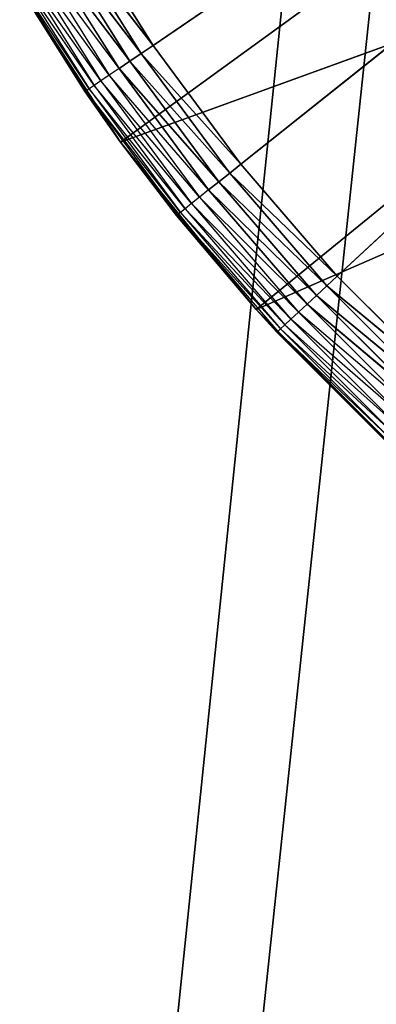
# Model space of a CAD drawing. Extents: x 0.05 to 8.85, y 0.05 to 8.85.
# Tile 329 of 656: x 0.77 to 0.86, y 7.2 to 7.44. Entities that reach past the tile are written whole.
import ezdxf

# ---------------------------------------------------------------- set-up
doc = ezdxf.new("R2010")
doc.units = 0
doc.header["$LTSCALE"] = 2.54
doc.layers.get('0').update_dxf_attribs({"color": 13, "linetype": 'CONTINUOUS'})

# ---------------------------------------------------------------- blocks, each defined once
blk = doc.blocks.new('SZCZOTKA_DO_WC_BEZ_POKRYWK')
at = {"color": 0}
for p, q in [((1.20123, 7.69916, 5.35), (0.80464, 7.42876, 5.35)), ((1.20123, 7.69916, 5.35), (0.80464, 7.42876, 5.35)), ((0.82595, 7.39988, 5.35), (1.20123, 7.69916, 5.35)), ((0.82595, 7.39988, 5.35), (1.20123, 7.69916, 5.35)), ((0.84937, 7.37267, 5.35), (1.20123, 7.69916, 5.35)), ((0.84937, 7.37267, 5.35), (1.20123, 7.69916, 5.35)), ((0.07623, 0.07416, 5.55), (0.85655, 7.63838, 5.55)), ((0.07623, 0.07416, 5.55), (0.85655, 7.63838, 5.55)), ((0.87234, 7.57945, 5.55), (0.07623, 0.07416, 5.55)), ((0.87234, 7.57945, 5.55), (0.07623, 0.07416, 5.55)), ((0.87234, 7.57945, 5.65), (0.07623, 0.07416, 5.65)), ((0.87234, 7.57945, 5.65), (0.07623, 0.07416, 5.65)), ((0.79672, 7.40526, 5.55), (0.91807, 7.49343, 5.55)), ((0.79672, 7.40526, 5.55), (0.91807, 7.49343, 5.55)), ((0.80464, 7.42876, 5.35), (0.78554, 7.45916, 5.35)), ((0.80464, 7.42876, 5.35), (0.78554, 7.45916, 5.35)), ((0.79672, 7.40526, 5.55), (0.94609, 7.45956, 5.55)), ((0.79672, 7.40526, 5.55), (0.94609, 7.45956, 5.55)), ((0.82966, 7.36459, 5.55), (0.94609, 7.45956, 5.55)), ((0.82966, 7.36459, 5.55), (0.94609, 7.45956, 5.55)), ((0.78253, 7.45742, 5.3503), (0.80177, 7.42681, 5.3503)), ((0.80464, 7.42876, 5.35), (0.78253, 7.45742, 5.3503)), ((0.80464, 7.42876, 5.35), (0.78253, 7.45742, 5.3503)), ((0.78253, 7.45742, 5.3503), (0.80177, 7.42681, 5.3503)), ((0.79898, 7.42491, 5.35121), (0.77688, 7.45416, 5.35268)), ((0.79898, 7.42491, 5.35121), (0.77688, 7.45416, 5.35268)), ((0.77688, 7.45416, 5.35268), (0.79637, 7.42313, 5.35268)), ((0.77961, 7.45574, 5.35121), (0.79898, 7.42491, 5.35121)), ((0.80177, 7.42681, 5.3503), (0.77961, 7.45574, 5.35121)), ((0.80177, 7.42681, 5.3503), (0.77961, 7.45574, 5.35121)), ((0.77961, 7.45574, 5.35121), (0.79898, 7.42491, 5.35121)), ((0.77227, 7.4515, 5.35714), (0.79198, 7.42013, 5.35714)), ((0.79401, 7.42152, 5.35468), (0.77227, 7.4515, 5.35714)), ((0.7744, 7.45273, 5.35468), (0.79401, 7.42152, 5.35468)), ((0.79637, 7.42313, 5.35268), (0.7744, 7.45273, 5.35468)), ((0.76822, 7.44916, 5.37), (0.78836, 7.41767, 5.36653)), ((0.76822, 7.44916, 5.37), (0.78811, 7.4175, 5.37)), ((0.78811, 7.4175, 5.37), (0.76822, 7.44916, 5.55)), ((0.78811, 7.4175, 5.37), (0.76822, 7.44916, 5.55)), ((0.79672, 7.40526, 5.55), (0.76822, 7.44916, 5.55)), ((0.79672, 7.40526, 5.55), (0.76822, 7.44916, 5.55)), ((0.76848, 7.44931, 5.36653), (0.78836, 7.41767, 5.36653)), ((0.78911, 7.41818, 5.36316), (0.76848, 7.44931, 5.36653)), ((0.76926, 7.44976, 5.36316), (0.78911, 7.41818, 5.36316)), ((0.79032, 7.41901, 5.36), (0.76926, 7.44976, 5.36316)), ((0.77054, 7.4505, 5.36), (0.79032, 7.41901, 5.36)), ((0.79198, 7.42013, 5.35714), (0.77054, 7.4505, 5.36)), ((0.80464, 7.42876, 5.35), (0.80177, 7.42681, 5.3503)), ((0.80464, 7.42876, 5.35), (0.80177, 7.42681, 5.3503)), ((0.82595, 7.39988, 5.35), (0.80464, 7.42876, 5.35)), ((0.82595, 7.39988, 5.35), (0.80464, 7.42876, 5.35)), ((0.82966, 7.36459, 5.55), (0.97813, 7.42948, 5.55)), ((0.82966, 7.36459, 5.55), (0.97813, 7.42948, 5.55)), ((0.79898, 7.42491, 5.35121), (0.79637, 7.42313, 5.35268)), ((0.79898, 7.42491, 5.35121), (0.79637, 7.42313, 5.35268)), ((0.80177, 7.42681, 5.3503), (0.79898, 7.42491, 5.35121)), ((0.80177, 7.42681, 5.3503), (0.79898, 7.42491, 5.35121)), ((0.79898, 7.42491, 5.35121), (0.8206, 7.39562, 5.35121)), ((0.82324, 7.39772, 5.3503), (0.79898, 7.42491, 5.35121)), ((0.82324, 7.39772, 5.3503), (0.79898, 7.42491, 5.35121)), ((0.79898, 7.42491, 5.35121), (0.8206, 7.39562, 5.35121)), ((0.80177, 7.42681, 5.3503), (0.82324, 7.39772, 5.3503)), ((0.82595, 7.39988, 5.35), (0.80177, 7.42681, 5.3503)), ((0.82595, 7.39988, 5.35), (0.80177, 7.42681, 5.3503)), ((0.80177, 7.42681, 5.3503), (0.82324, 7.39772, 5.3503)), ((0.79637, 7.42313, 5.35268), (0.79401, 7.42152, 5.35468)), ((0.8206, 7.39562, 5.35121), (0.79637, 7.42313, 5.35268)), ((0.8206, 7.39562, 5.35121), (0.79637, 7.42313, 5.35268)), ((0.79637, 7.42313, 5.35268), (0.81813, 7.39365, 5.35268)), ((0.79198, 7.42013, 5.35714), (0.79032, 7.41901, 5.36)), ((0.79401, 7.42152, 5.35468), (0.79198, 7.42013, 5.35714)), ((0.79198, 7.42013, 5.35714), (0.81397, 7.39033, 5.35714)), ((0.8159, 7.39187, 5.35468), (0.79198, 7.42013, 5.35714)), ((0.79401, 7.42152, 5.35468), (0.8159, 7.39187, 5.35468)), ((0.81813, 7.39365, 5.35268), (0.79401, 7.42152, 5.35468)), ((0.78811, 7.4175, 5.37), (0.78836, 7.41767, 5.36653)), ((0.78911, 7.41818, 5.36316), (0.78836, 7.41767, 5.36653)), ((0.79672, 7.40526, 5.37), (0.78836, 7.41767, 5.36653)), ((0.78836, 7.41767, 5.36653), (0.81055, 7.3876, 5.36653)), ((0.81126, 7.38816, 5.36316), (0.78836, 7.41767, 5.36653)), ((0.79032, 7.41901, 5.36), (0.78911, 7.41818, 5.36316)), ((0.78911, 7.41818, 5.36316), (0.81126, 7.38816, 5.36316)), ((0.81241, 7.38908, 5.36), (0.78911, 7.41818, 5.36316)), ((0.79032, 7.41901, 5.36), (0.81241, 7.38908, 5.36)), ((0.81397, 7.39033, 5.35714), (0.79032, 7.41901, 5.36)), ((0.78811, 7.4175, 5.37), (0.79672, 7.40526, 5.55)), ((0.78811, 7.4175, 5.37), (0.79672, 7.40526, 5.55)), ((0.78811, 7.4175, 5.37), (0.79672, 7.40526, 5.37)), ((0.81055, 7.3876, 5.36653), (0.79672, 7.40526, 5.37)), ((0.82966, 7.36459, 5.55), (0.79672, 7.40526, 5.55)), ((0.79672, 7.40526, 5.55), (0.81031, 7.38741, 5.37)), ((0.79672, 7.40526, 5.55), (0.81031, 7.38741, 5.37)), ((0.79672, 7.40526, 5.55), (0.79672, 7.40526, 5.37)), ((0.79672, 7.40526, 5.37), (0.81031, 7.38741, 5.37)), ((0.79672, 7.40526, 5.55), (0.79672, 7.40526, 5.37)), ((0.82966, 7.36459, 5.55), (0.79672, 7.40526, 5.55)), ((0.82595, 7.39988, 5.35), (0.82324, 7.39772, 5.3503)), ((0.82595, 7.39988, 5.35), (0.82324, 7.39772, 5.3503)), ((0.84937, 7.37267, 5.35), (0.82595, 7.39988, 5.35)), ((0.84937, 7.37267, 5.35), (0.82595, 7.39988, 5.35)), ((0.82324, 7.39772, 5.3503), (0.8206, 7.39562, 5.35121)), ((0.82324, 7.39772, 5.3503), (0.8206, 7.39562, 5.35121)), ((0.82324, 7.39772, 5.3503), (0.84682, 7.37031, 5.3503)), ((0.84937, 7.37267, 5.35), (0.82324, 7.39772, 5.3503)), ((0.84937, 7.37267, 5.35), (0.82324, 7.39772, 5.3503)), ((0.82324, 7.39772, 5.3503), (0.84682, 7.37031, 5.3503)), ((0.8206, 7.39562, 5.35121), (0.81813, 7.39365, 5.35268)), ((0.8206, 7.39562, 5.35121), (0.81813, 7.39365, 5.35268)), ((0.8206, 7.39562, 5.35121), (0.84435, 7.36802, 5.35121)), ((0.84682, 7.37031, 5.3503), (0.8206, 7.39562, 5.35121)), ((0.84682, 7.37031, 5.3503), (0.8206, 7.39562, 5.35121)), ((0.8206, 7.39562, 5.35121), (0.84435, 7.36802, 5.35121)), ((0.8159, 7.39187, 5.35468), (0.81397, 7.39033, 5.35714)), ((0.81813, 7.39365, 5.35268), (0.8159, 7.39187, 5.35468)), ((0.8159, 7.39187, 5.35468), (0.83994, 7.36393, 5.35468)), ((0.84203, 7.36587, 5.35268), (0.8159, 7.39187, 5.35468)), ((0.84435, 7.36802, 5.35121), (0.81813, 7.39365, 5.35268)), ((0.84435, 7.36802, 5.35121), (0.81813, 7.39365, 5.35268)), ((0.81813, 7.39365, 5.35268), (0.84203, 7.36587, 5.35268)), ((0.81241, 7.38908, 5.36), (0.81126, 7.38816, 5.36316)), ((0.81397, 7.39033, 5.35714), (0.81241, 7.38908, 5.36)), ((0.81241, 7.38908, 5.36), (0.83667, 7.36089, 5.36)), ((0.83813, 7.36225, 5.35714), (0.81241, 7.38908, 5.36)), ((0.81397, 7.39033, 5.35714), (0.83813, 7.36225, 5.35714)), ((0.83994, 7.36393, 5.35468), (0.81397, 7.39033, 5.35714)), ((0.81031, 7.38741, 5.37), (0.81055, 7.3876, 5.36653)), ((0.82966, 7.36459, 5.55), (0.81031, 7.38741, 5.37)), ((0.81031, 7.38741, 5.37), (0.82966, 7.36459, 5.37)), ((0.82966, 7.36459, 5.55), (0.81031, 7.38741, 5.37)), ((0.81126, 7.38816, 5.36316), (0.81055, 7.3876, 5.36653)), ((0.82966, 7.36459, 5.37), (0.81055, 7.3876, 5.36653)), ((0.81055, 7.3876, 5.36653), (0.83493, 7.35928, 5.36653)), ((0.83559, 7.35989, 5.36316), (0.81055, 7.3876, 5.36653)), ((0.81126, 7.38816, 5.36316), (0.83559, 7.35989, 5.36316)), ((0.83667, 7.36089, 5.36), (0.81126, 7.38816, 5.36316)), ((0.84937, 7.37267, 5.35), (0.84682, 7.37031, 5.3503)), ((0.84937, 7.37267, 5.35), (0.84682, 7.37031, 5.3503)), ((0.87475, 7.34729, 5.35), (0.84937, 7.37267, 5.35)), ((0.87475, 7.34729, 5.35), (0.84937, 7.37267, 5.35)), ((0.84682, 7.37031, 5.3503), (0.84435, 7.36802, 5.35121)), ((0.84682, 7.37031, 5.3503), (0.84435, 7.36802, 5.35121)), ((0.84682, 7.37031, 5.3503), (0.87239, 7.34475, 5.3503)), ((0.87475, 7.34729, 5.35), (0.84682, 7.37031, 5.3503)), ((0.87475, 7.34729, 5.35), (0.84682, 7.37031, 5.3503)), ((0.84682, 7.37031, 5.3503), (0.87239, 7.34475, 5.3503)), ((0.84435, 7.36802, 5.35121), (0.84203, 7.36587, 5.35268)), ((0.84435, 7.36802, 5.35121), (0.84203, 7.36587, 5.35268)), ((0.84435, 7.36802, 5.35121), (0.87009, 7.34228, 5.35121)), ((0.87239, 7.34475, 5.3503), (0.84435, 7.36802, 5.35121)), ((0.87239, 7.34475, 5.3503), (0.84435, 7.36802, 5.35121)), ((0.84435, 7.36802, 5.35121), (0.87009, 7.34228, 5.35121)), ((0.84203, 7.36587, 5.35268), (0.83994, 7.36393, 5.35468)), ((0.87009, 7.34228, 5.35121), (0.84203, 7.36587, 5.35268)), ((0.87009, 7.34228, 5.35121), (0.84203, 7.36587, 5.35268)), ((0.84203, 7.36587, 5.35268), (0.86795, 7.33996, 5.35268)), ((0.82966, 7.36459, 5.37), (0.83493, 7.35928, 5.36653)), ((0.82966, 7.36459, 5.37), (0.82966, 7.36459, 5.55)), ((0.82966, 7.36459, 5.37), (0.8347, 7.35907, 5.37)), ((0.8347, 7.35907, 5.37), (0.82966, 7.36459, 5.55)), ((0.82966, 7.36459, 5.37), (0.82966, 7.36459, 5.55)), ((0.8347, 7.35907, 5.37), (0.82966, 7.36459, 5.55)), ((0.86114, 7.33263, 5.37), (0.82966, 7.36459, 5.55)), ((0.86114, 7.33263, 5.37), (0.82966, 7.36459, 5.55)), ((0.86666, 7.32758, 5.55), (0.82966, 7.36459, 5.55)), ((0.86666, 7.32758, 5.55), (0.82966, 7.36459, 5.55)), ((0.83994, 7.36393, 5.35468), (0.83813, 7.36225, 5.35714)), ((0.83994, 7.36393, 5.35468), (0.866, 7.33787, 5.35468)), ((0.86795, 7.33996, 5.35268), (0.83994, 7.36393, 5.35468)), ((0.83667, 7.36089, 5.36), (0.83559, 7.35989, 5.36316)), ((0.83813, 7.36225, 5.35714), (0.83667, 7.36089, 5.36)), ((0.83667, 7.36089, 5.36), (0.86297, 7.33459, 5.36)), ((0.86433, 7.33606, 5.35714), (0.83667, 7.36089, 5.36)), ((0.83813, 7.36225, 5.35714), (0.86433, 7.33606, 5.35714)), ((0.866, 7.33787, 5.35468), (0.83813, 7.36225, 5.35714)), ((0.8347, 7.35907, 5.37), (0.83493, 7.35928, 5.36653)), ((0.8347, 7.35907, 5.37), (0.86135, 7.33285, 5.36653)), ((0.8347, 7.35907, 5.37), (0.86114, 7.33263, 5.37)), ((0.83559, 7.35989, 5.36316), (0.83493, 7.35928, 5.36653)), ((0.83493, 7.35928, 5.36653), (0.86135, 7.33285, 5.36653)), ((0.86196, 7.33351, 5.36316), (0.83493, 7.35928, 5.36653)), ((0.83559, 7.35989, 5.36316), (0.86196, 7.33351, 5.36316)), ((0.86297, 7.33459, 5.36), (0.83559, 7.35989, 5.36316))]:
    blk.add_line(p, q, dxfattribs=at)
mesh = blk.add_polyface(dxfattribs=at)
corners = [(0.85655, 7.63838, 5.55), (0.07623, 0.07416, 5.55), (0.07623, 8.82416, 5.55)]
mesh.append_faces([[corners[k] for k in face] for face in [(0, 1, 2)]], dxfattribs={"color": 0})
mesh = blk.add_polyface(dxfattribs=at)
corners = [(0.87234, 7.57945, 5.65), (0.07623, 8.82416, 5.65), (0.07623, 0.07416, 5.65)]
mesh.append_faces([[corners[k] for k in face] for face in [(0, 1, 2)]], dxfattribs={"color": 0})
mesh = blk.add_polyface(dxfattribs=at)
corners = [(1.20123, 7.69916, 5.35), (0.80464, 7.42876, 5.35), (0.78554, 7.45916, 5.35)]
mesh.append_faces([[corners[k] for k in face] for face in [(0, 1, 2)]], dxfattribs={"color": 0})
mesh = blk.add_polyface(dxfattribs=at)
corners = [(1.20123, 7.69916, 5.35), (0.82595, 7.39988, 5.35), (0.80464, 7.42876, 5.35)]
mesh.append_faces([[corners[k] for k in face] for face in [(0, 1, 2)]], dxfattribs={"color": 0})
mesh = blk.add_polyface(dxfattribs=at)
corners = [(1.20123, 7.69916, 5.35), (0.84937, 7.37267, 5.35), (0.82595, 7.39988, 5.35)]
mesh.append_faces([[corners[k] for k in face] for face in [(0, 1, 2)]], dxfattribs={"color": 0})
mesh = blk.add_polyface(dxfattribs=at)
corners = [(1.20123, 7.69916, 5.35), (0.87475, 7.34729, 5.35), (0.84937, 7.37267, 5.35)]
mesh.append_faces([[corners[k] for k in face] for face in [(0, 1, 2)]], dxfattribs={"color": 0})
mesh = blk.add_polyface(dxfattribs=at)
corners = [(0.87234, 7.57945, 5.55), (0.07623, 0.07416, 5.55), (0.85655, 7.63838, 5.55)]
mesh.append_faces([[corners[k] for k in face] for face in [(0, 1, 2)]], dxfattribs={"color": 0})
mesh = blk.add_polyface(dxfattribs=at)
corners = [(0.87234, 1.31886, 5.55), (0.07623, 0.07416, 5.55), (0.87234, 7.57945, 5.55)]
mesh.append_faces([[corners[k] for k in face] for face in [(0, 1, 2)]], dxfattribs={"color": 0})
mesh = blk.add_polyface(dxfattribs=at)
corners = [(0.89812, 7.52416, 5.65), (0.87234, 7.57945, 5.65), (0.07623, 0.07416, 5.65)]
mesh.append_faces([[corners[k] for k in face] for face in [(0, 1, 2)]], dxfattribs={"color": 0})
mesh = blk.add_polyface(dxfattribs=at)
corners = [(0.93311, 7.47418, 5.65), (0.89812, 7.52416, 5.65), (0.07623, 0.07416, 5.65)]
mesh.append_faces([[corners[k] for k in face] for face in [(0, 1, 2)]], dxfattribs={"color": 0})
mesh = blk.add_polyface(dxfattribs=at)
corners = [(0.91807, 7.49343, 5.55), (0.76822, 7.44916, 5.55), (0.79672, 7.40526, 5.55)]
mesh.append_faces([[corners[k] for k in face] for face in [(0, 1, 2)]], dxfattribs={"color": 0})
mesh = blk.add_polyface(dxfattribs=at)
corners = [(0.94609, 7.45956, 5.55), (0.91807, 7.49343, 5.55), (0.79672, 7.40526, 5.55)]
mesh.append_faces([[corners[k] for k in face] for face in [(0, 1, 2)]], dxfattribs={"color": 0})
mesh = blk.add_polyface(dxfattribs=at)
corners = [(0.97625, 7.43104, 5.65), (0.93311, 7.47418, 5.65), (0.07623, 0.07416, 5.65)]
mesh.append_faces([[corners[k] for k in face] for face in [(0, 1, 2)]], dxfattribs={"color": 0})
mesh = blk.add_polyface(dxfattribs=at)
corners = [(0.80464, 7.42876, 5.35), (0.78253, 7.45742, 5.3503), (0.78554, 7.45916, 5.35)]
mesh.append_faces([[corners[k] for k in face] for face in [(0, 1, 2)]], dxfattribs={"color": 0})
mesh = blk.add_polyface(dxfattribs=at)
corners = [(0.94609, 7.45956, 5.55), (0.79672, 7.40526, 5.55), (0.82966, 7.36459, 5.55)]
mesh.append_faces([[corners[k] for k in face] for face in [(0, 1, 2)]], dxfattribs={"color": 0})
mesh = blk.add_polyface(dxfattribs=at)
corners = [(0.97813, 7.42948, 5.55), (0.94609, 7.45956, 5.55), (0.82966, 7.36459, 5.55)]
mesh.append_faces([[corners[k] for k in face] for face in [(0, 1, 2)]], dxfattribs={"color": 0})
mesh = blk.add_polyface(dxfattribs=at)
corners = [(0.80177, 7.42681, 5.3503), (0.77961, 7.45574, 5.35121), (0.78253, 7.45742, 5.3503)]
mesh.append_faces([[corners[k] for k in face] for face in [(0, 1, 2)]], dxfattribs={"color": 0})
mesh = blk.add_polyface(dxfattribs=at)
corners = [(0.80464, 7.42876, 5.35), (0.80177, 7.42681, 5.3503), (0.78253, 7.45742, 5.3503)]
mesh.append_faces([[corners[k] for k in face] for face in [(0, 1, 2)]], dxfattribs={"color": 0})
mesh = blk.add_polyface(dxfattribs=at)
corners = [(0.79898, 7.42491, 5.35121), (0.77688, 7.45416, 5.35268), (0.77961, 7.45574, 5.35121)]
mesh.append_faces([[corners[k] for k in face] for face in [(0, 1, 2)]], dxfattribs={"color": 0})
mesh = blk.add_polyface(dxfattribs=at)
corners = [(0.79898, 7.42491, 5.35121), (0.79637, 7.42313, 5.35268), (0.77688, 7.45416, 5.35268)]
mesh.append_faces([[corners[k] for k in face] for face in [(0, 1, 2)]], dxfattribs={"color": 0})
mesh = blk.add_polyface(dxfattribs=at)
corners = [(0.80177, 7.42681, 5.3503), (0.79898, 7.42491, 5.35121), (0.77961, 7.45574, 5.35121)]
mesh.append_faces([[corners[k] for k in face] for face in [(0, 1, 2)]], dxfattribs={"color": 0})
mesh = blk.add_polyface(dxfattribs=at)
corners = [(0.76822, 7.44916, 5.37), (0.78811, 7.4175, 5.37), (0.76822, 7.44916, 5.55)]
mesh.append_faces([[corners[k] for k in face] for face in [(0, 1, 2)]], dxfattribs={"color": 0})
mesh = blk.add_polyface(dxfattribs=at)
corners = [(0.76822, 7.44916, 5.55), (0.78811, 7.4175, 5.37), (0.79672, 7.40526, 5.55)]
mesh.append_faces([[corners[k] for k in face] for face in [(0, 1, 2)]], dxfattribs={"color": 0})
mesh = blk.add_polyface(dxfattribs=at)
corners = [(1.02623, 7.39605, 5.65), (0.97625, 7.43104, 5.65), (0.07623, 0.07416, 5.65)]
mesh.append_faces([[corners[k] for k in face] for face in [(0, 1, 2)]], dxfattribs={"color": 0})
mesh = blk.add_polyface(dxfattribs=at)
corners = [(0.82595, 7.39988, 5.35), (0.80177, 7.42681, 5.3503), (0.80464, 7.42876, 5.35)]
mesh.append_faces([[corners[k] for k in face] for face in [(0, 1, 2)]], dxfattribs={"color": 0})
mesh = blk.add_polyface(dxfattribs=at)
corners = [(0.97813, 7.42948, 5.55), (0.82966, 7.36459, 5.55), (0.86666, 7.32758, 5.55)]
mesh.append_faces([[corners[k] for k in face] for face in [(0, 1, 2)]], dxfattribs={"color": 0})
mesh = blk.add_polyface(dxfattribs=at)
corners = [(0.8206, 7.39562, 5.35121), (0.79637, 7.42313, 5.35268), (0.79898, 7.42491, 5.35121)]
mesh.append_faces([[corners[k] for k in face] for face in [(0, 1, 2)]], dxfattribs={"color": 0})
mesh = blk.add_polyface(dxfattribs=at)
corners = [(0.82324, 7.39772, 5.3503), (0.79898, 7.42491, 5.35121), (0.80177, 7.42681, 5.3503)]
mesh.append_faces([[corners[k] for k in face] for face in [(0, 1, 2)]], dxfattribs={"color": 0})
mesh = blk.add_polyface(dxfattribs=at)
corners = [(0.82324, 7.39772, 5.3503), (0.8206, 7.39562, 5.35121), (0.79898, 7.42491, 5.35121)]
mesh.append_faces([[corners[k] for k in face] for face in [(0, 1, 2)]], dxfattribs={"color": 0})
mesh = blk.add_polyface(dxfattribs=at)
corners = [(0.82595, 7.39988, 5.35), (0.82324, 7.39772, 5.3503), (0.80177, 7.42681, 5.3503)]
mesh.append_faces([[corners[k] for k in face] for face in [(0, 1, 2)]], dxfattribs={"color": 0})
mesh = blk.add_polyface(dxfattribs=at)
corners = [(0.8206, 7.39562, 5.35121), (0.81813, 7.39365, 5.35268), (0.79637, 7.42313, 5.35268)]
mesh.append_faces([[corners[k] for k in face] for face in [(0, 1, 2)]], dxfattribs={"color": 0})
mesh = blk.add_polyface(dxfattribs=at)
corners = [(0.78811, 7.4175, 5.37), (0.79672, 7.40526, 5.37), (0.79672, 7.40526, 5.55)]
mesh.append_faces([[corners[k] for k in face] for face in [(0, 1, 2)]], dxfattribs={"color": 0})
mesh = blk.add_polyface(dxfattribs=at)
corners = [(0.79672, 7.40526, 5.55), (0.81031, 7.38741, 5.37), (0.82966, 7.36459, 5.55)]
mesh.append_faces([[corners[k] for k in face] for face in [(0, 1, 2)]], dxfattribs={"color": 0})
mesh = blk.add_polyface(dxfattribs=at)
corners = [(0.79672, 7.40526, 5.37), (0.81031, 7.38741, 5.37), (0.79672, 7.40526, 5.55)]
mesh.append_faces([[corners[k] for k in face] for face in [(0, 1, 2)]], dxfattribs={"color": 0})
mesh = blk.add_polyface(dxfattribs=at)
corners = [(0.84937, 7.37267, 5.35), (0.82324, 7.39772, 5.3503), (0.82595, 7.39988, 5.35)]
mesh.append_faces([[corners[k] for k in face] for face in [(0, 1, 2)]], dxfattribs={"color": 0})
mesh = blk.add_polyface(dxfattribs=at)
corners = [(0.84682, 7.37031, 5.3503), (0.8206, 7.39562, 5.35121), (0.82324, 7.39772, 5.3503)]
mesh.append_faces([[corners[k] for k in face] for face in [(0, 1, 2)]], dxfattribs={"color": 0})
mesh = blk.add_polyface(dxfattribs=at)
corners = [(0.84937, 7.37267, 5.35), (0.84682, 7.37031, 5.3503), (0.82324, 7.39772, 5.3503)]
mesh.append_faces([[corners[k] for k in face] for face in [(0, 1, 2)]], dxfattribs={"color": 0})
mesh = blk.add_polyface(dxfattribs=at)
corners = [(1.08152, 7.37026, 5.65), (1.02623, 7.39605, 5.65), (0.07623, 0.07416, 5.65)]
mesh.append_faces([[corners[k] for k in face] for face in [(0, 1, 2)]], dxfattribs={"color": 0})
mesh = blk.add_polyface(dxfattribs=at)
corners = [(0.84435, 7.36802, 5.35121), (0.81813, 7.39365, 5.35268), (0.8206, 7.39562, 5.35121)]
mesh.append_faces([[corners[k] for k in face] for face in [(0, 1, 2)]], dxfattribs={"color": 0})
mesh = blk.add_polyface(dxfattribs=at)
corners = [(0.84682, 7.37031, 5.3503), (0.84435, 7.36802, 5.35121), (0.8206, 7.39562, 5.35121)]
mesh.append_faces([[corners[k] for k in face] for face in [(0, 1, 2)]], dxfattribs={"color": 0})
mesh = blk.add_polyface(dxfattribs=at)
corners = [(0.84435, 7.36802, 5.35121), (0.84203, 7.36587, 5.35268), (0.81813, 7.39365, 5.35268)]
mesh.append_faces([[corners[k] for k in face] for face in [(0, 1, 2)]], dxfattribs={"color": 0})
mesh = blk.add_polyface(dxfattribs=at)
corners = [(0.81031, 7.38741, 5.37), (0.82966, 7.36459, 5.37), (0.82966, 7.36459, 5.55)]
mesh.append_faces([[corners[k] for k in face] for face in [(0, 1, 2)]], dxfattribs={"color": 0})
mesh = blk.add_polyface(dxfattribs=at)
corners = [(0.87475, 7.34729, 5.35), (0.84682, 7.37031, 5.3503), (0.84937, 7.37267, 5.35)]
mesh.append_faces([[corners[k] for k in face] for face in [(0, 1, 2)]], dxfattribs={"color": 0})
mesh = blk.add_polyface(dxfattribs=at)
corners = [(1.08152, 7.37026, 5.65), (0.07623, 0.07416, 5.65), (0.87234, 1.31886, 5.65)]
mesh.append_faces([[corners[k] for k in face] for face in [(0, 1, 2)]], dxfattribs={"color": 0})
mesh = blk.add_polyface(dxfattribs=at)
corners = [(0.87239, 7.34475, 5.3503), (0.84435, 7.36802, 5.35121), (0.84682, 7.37031, 5.3503)]
mesh.append_faces([[corners[k] for k in face] for face in [(0, 1, 2)]], dxfattribs={"color": 0})
mesh = blk.add_polyface(dxfattribs=at)
corners = [(0.87475, 7.34729, 5.35), (0.87239, 7.34475, 5.3503), (0.84682, 7.37031, 5.3503)]
mesh.append_faces([[corners[k] for k in face] for face in [(0, 1, 2)]], dxfattribs={"color": 0})
mesh = blk.add_polyface(dxfattribs=at)
corners = [(0.87009, 7.34228, 5.35121), (0.84203, 7.36587, 5.35268), (0.84435, 7.36802, 5.35121)]
mesh.append_faces([[corners[k] for k in face] for face in [(0, 1, 2)]], dxfattribs={"color": 0})
mesh = blk.add_polyface(dxfattribs=at)
corners = [(0.87239, 7.34475, 5.3503), (0.87009, 7.34228, 5.35121), (0.84435, 7.36802, 5.35121)]
mesh.append_faces([[corners[k] for k in face] for face in [(0, 1, 2)]], dxfattribs={"color": 0})
mesh = blk.add_polyface(dxfattribs=at)
corners = [(0.87009, 7.34228, 5.35121), (0.86795, 7.33996, 5.35268), (0.84203, 7.36587, 5.35268)]
mesh.append_faces([[corners[k] for k in face] for face in [(0, 1, 2)]], dxfattribs={"color": 0})
mesh = blk.add_polyface(dxfattribs=at)
corners = [(0.82966, 7.36459, 5.37), (0.8347, 7.35907, 5.37), (0.82966, 7.36459, 5.55)]
mesh.append_faces([[corners[k] for k in face] for face in [(0, 1, 2)]], dxfattribs={"color": 0})
mesh = blk.add_polyface(dxfattribs=at)
corners = [(0.82966, 7.36459, 5.55), (0.8347, 7.35907, 5.37), (0.86114, 7.33263, 5.37)]
mesh.append_faces([[corners[k] for k in face] for face in [(0, 1, 2)]], dxfattribs={"color": 0})
mesh = blk.add_polyface(dxfattribs=at)
corners = [(0.82966, 7.36459, 5.55), (0.86114, 7.33263, 5.37), (0.86666, 7.32758, 5.55)]
mesh.append_faces([[corners[k] for k in face] for face in [(0, 1, 2)]], dxfattribs={"color": 0})

msp = doc.modelspace()

# ---------------------------------------------------------------- block references
at = {"color": 0}
msp.add_blockref('SZCZOTKA_DO_WC_BEZ_POKRYWK', (0, 0), dxfattribs=at)

doc.saveas('drawing.dxf')
